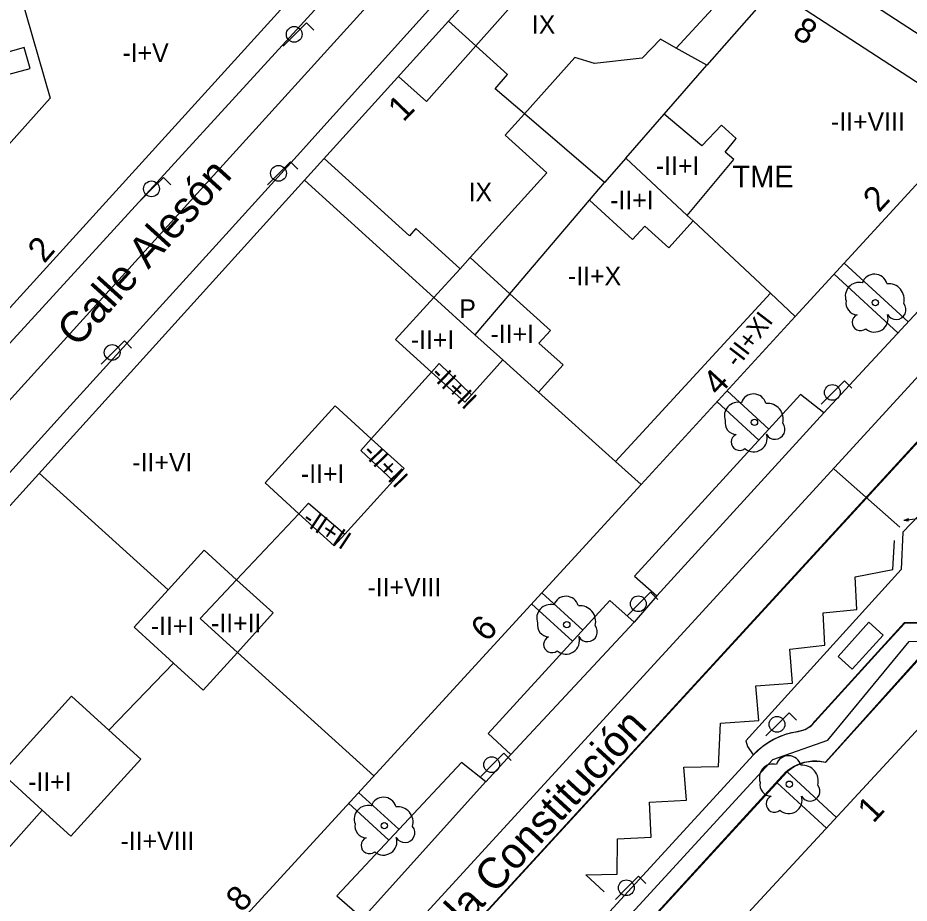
# Model space of a CAD drawing. Extents: x 282771 to 285132, y 4823109 to 4825496.
# Drawn here: x 284611.9 to 284683.9, y 4823934 to 4824005.5 of the extents above; entities that cross this region are included whole.
import ezdxf

# ---------------------------------------------------------------- set-up
doc = ezdxf.new("R2010")
doc.units = 0
for name, color, linetype in [('ACERA-BORDILLO', 7, 'Continuous'), ('ACERA-INTERIOR', 7, 'Continuous'), ('ARBOL', 7, 'Continuous'), ('BORDILLO', 7, 'Continuous'), ('CALLE-EJE', 7, 'Continuous'), ('CALLE-TEXTO', 7, 'Continuous'), ('CARGA_DESCARGA', 7, 'Continuous'), ('CARRIL-BICI-AREA', 7, 'Continuous'), ('CARRIL-BICI-EJE', 7, 'Continuous'), ('EDIFICIO', 7, 'Continuous'), ('FAROLA', 7, 'Continuous'), ('INTERIOR-EDIFICIO', 7, 'Continuous'), ('MARQUESINA-BUS', 7, 'Continuous'), ('MEDIANERA', 7, 'Continuous'), ('NUM-LOCAL', 7, 'Continuous'), ('NUM-PORTAL', 7, 'Continuous'), ('SEMAFORO', 7, 'Continuous'), ('SENAL-VIARIA', 7, 'Continuous'), ('TXT-ALTURA-EDIFICIO', 7, 'Continuous'), ('TXT-VARIOS', 7, 'Continuous')]:
    doc.layers.add(name, color=color, linetype=linetype)

msp = doc.modelspace()

# ---------------------------------------------------------------- linework, layer by layer
at = {"layer": 'ACERA-BORDILLO'}
for points in [[(284661.523, 4824019.231), (284693.165, 4823998.66), (284693.893, 4823998.012), (284694.379, 4823997.348), (284694.654, 4823996.635), (284694.897, 4823995.679), (284694.946, 4823994.286), (284694.638, 4823993.217), (284693.893, 4823991.888), (284692.614, 4823990.414)], [(284586.036, 4823944.909), (284589.452, 4823948.451), (284591.242, 4823946.667), (284615.623, 4823973.555), (284628.713, 4823987.995), (284634.743, 4823994.645), (284636.143, 4823996.195), (284643.343, 4824004.175), (284656.316, 4824018.589)], [(284638.493, 4824009.005), (284591.583, 4823957.695)], [(284692.614, 4823990.414), (284677.009, 4823973.596), (284675.139, 4823975.07), (284661.72, 4823960.387), (284663.518, 4823958.799), (284661.688, 4823956.677), (284659.729, 4823958.411), (284649.895, 4823947.676), (284651.736, 4823945.975), (284649.725, 4823943.764), (284647.741, 4823945.351), (284637.699, 4823934.571), (284639.771, 4823932.773), (284637.819, 4823930.561), (284635.779, 4823932.319), (284626.116, 4823921.915), (284627.986, 4823920.157), (284626.144, 4823918.002), (284624.076, 4823919.703), (284613.312, 4823907.918), (284615.125, 4823906.226), (284613.457, 4823904.266), (284611.563, 4823905.821)], [(284687.873, 4823953.836), (284684.806, 4823953.79), (284677.141, 4823945.327), (284676.647, 4823945.411), (284676.251, 4823945.432), (284675.851, 4823945.404), (284675.453, 4823945.328), (284675.068, 4823945.204), (284674.704, 4823945.035), (284674.367, 4823944.827), (284674.063, 4823944.587), (284597.523, 4823861.106)]]:
    msp.add_lwpolyline(points, dxfattribs=at)
at = {"layer": 'ACERA-INTERIOR'}
for points in [[(284683.811, 4823980.927), (284678.646, 4823985.663)], [(284682.995, 4823980.047), (284677.835, 4823984.779)], [(284672.581, 4823972.271), (284669.202, 4823975.37)], [(284668.391, 4823974.486), (284671.772, 4823971.386)], [(284657.558, 4823956.041), (284654.229, 4823959.046)], [(284653.419, 4823958.163), (284656.725, 4823955.132)], [(284674.063, 4823944.587), (284678.036, 4823940.898)], [(284677.226, 4823940.022), (284673.234, 4823943.682)], [(284642.699, 4823939.939), (284639.444, 4823942.924)], [(284638.633, 4823942.04), (284641.881, 4823939.061)]]:
    msp.add_lwpolyline(points, dxfattribs=at)
at = {"layer": 'ARBOL'}
for centre in [(284681.175, 4823982.486), (284671.41, 4823972.812), (284656.258, 4823956.469), (284674.232, 4823943.586), (284641.516, 4823940.235)]:
    msp.add_circle(centre, 0.255, dxfattribs=at)
for centre, radius, start, end in [((284681.105, 4823983.746), 1.038, 15.64228, 161.38435), ((284679.845, 4823983.016), 1.097, 75.4318, 200.55608), ((284682.235, 4823982.746), 1.272, 345.03273, 95.79925), ((284679.735, 4823982.446), 0.935, 168.59898, 268.13236), ((284682.845, 4823981.916), 0.797, 208.96246, 38.99103), ((284679.975, 4823980.896), 0.672, 113.73672, 309.4725), ((284681.115, 4823981.196), 1.086, 228.95447, 17.92796), ((284671.34, 4823974.072), 1.038, 15.64228, 161.38435), ((284670.08, 4823973.342), 1.097, 75.4318, 200.55608), ((284672.47, 4823973.072), 1.272, 345.03273, 95.79925), ((284669.97, 4823972.772), 0.935, 168.59898, 268.13236), ((284673.08, 4823972.242), 0.797, 208.96246, 38.99103), ((284670.21, 4823971.222), 0.672, 113.73672, 309.4725), ((284671.35, 4823971.522), 1.086, 228.95447, 17.92796), ((284656.188, 4823957.729), 1.038, 15.64228, 161.38435), ((284654.928, 4823956.999), 1.097, 75.4318, 200.55608), ((284657.318, 4823956.729), 1.272, 345.03273, 95.79925), ((284654.818, 4823956.429), 0.935, 168.59898, 268.13236), ((284657.928, 4823955.899), 0.797, 208.96246, 38.99103), ((284655.058, 4823954.879), 0.672, 113.73672, 309.4725), ((284656.198, 4823955.179), 1.086, 228.95447, 17.92796), ((284674.162, 4823944.846), 1.038, 15.64228, 161.38435), ((284672.902, 4823944.116), 1.097, 75.4318, 200.55608), ((284675.292, 4823943.846), 1.272, 345.03273, 95.79925), ((284672.792, 4823943.546), 0.935, 168.59898, 268.13236), ((284675.902, 4823943.016), 0.797, 208.96246, 38.99103), ((284641.446, 4823941.495), 1.038, 15.64228, 161.38435), ((284673.032, 4823941.996), 0.672, 113.73672, 309.4725), ((284674.172, 4823942.296), 1.086, 228.95447, 17.92796), ((284640.186, 4823940.765), 1.097, 75.4318, 200.55608), ((284642.576, 4823940.495), 1.272, 345.03273, 95.79925), ((284640.076, 4823940.195), 0.935, 168.59898, 268.13236), ((284643.186, 4823939.665), 0.797, 208.96246, 38.99103), ((284640.316, 4823938.645), 0.672, 113.73672, 309.4725), ((284641.456, 4823938.945), 1.086, 228.95447, 17.92796)]:
    msp.add_arc(centre, radius, start, end, dxfattribs=at)
at = {"layer": 'BORDILLO'}
for points in [[(284689.176, 4823969.981), (284683.387, 4823963.931), (284683.256, 4823960.928), (284670.72, 4823947.086), (284670.851, 4823946.628), (284671.319, 4823945.957), (284671.683, 4823946.321), (284672.081, 4823946.656), (284672.511, 4823946.957), (284672.966, 4823947.221), (284673.443, 4823947.444), (284673.936, 4823947.624), (284674.439, 4823947.759), (284674.945, 4823947.849), (284675.142, 4823947.885), (284675.336, 4823947.942), (284675.525, 4823948.019), (284675.707, 4823948.116), (284675.877, 4823948.232), (284676.034, 4823948.363), (284676.175, 4823948.509), (284676.299, 4823948.665)], [(284676.299, 4823948.665), (284683.518, 4823956.637), (284687.83, 4823956.701)]]:
    msp.add_lwpolyline(points, dxfattribs=at)
at = {"layer": 'CALLE-EJE'}
for points in [[(284579.827, 4823939.982), (284662.428, 4824031.037)], [(284589.906, 4823868.06), (284710.618, 4823999.553)]]:
    msp.add_lwpolyline(points, dxfattribs=at)
at = {"layer": 'CARGA_DESCARGA'}
msp.add_lwpolyline([(284659.265, 4823934.892), (284657.791, 4823936.253), (284660.313, 4823936.309), (284660.341, 4823939.173), (284663.062, 4823939.314), (284662.948, 4823942.121), (284665.924, 4823942.291), (284665.697, 4823944.956), (284668.502, 4823945.012), (284668.672, 4823948.528), (284671.761, 4823948.726), (284671.534, 4823951.533), (284674.481, 4823951.759), (284674.255, 4823954.481), (284677.095, 4823954.814), (284676.954, 4823957.422), (284679.674, 4823957.706), (284679.532, 4823960.342), (284682.593, 4823960.937), (284682.722, 4823963.284)], dxfattribs=at)
at = {"layer": 'CARRIL-BICI-AREA'}
for points in [[(284689.144, 4823956.668), (284683.522, 4823956.576), (284681.682, 4823954.551), (284676.028, 4823948.32), (284675.731, 4823948.102), (284675.506, 4823947.986), (284675.3, 4823947.916), (284675.181, 4823947.884), (284674.48, 4823947.743), (284673.97, 4823947.616), (284673.37, 4823947.386), (284672.962, 4823947.189), (284672.548, 4823946.953), (284672.108, 4823946.647), (284671.732, 4823946.341), (284671.347, 4823945.951), (284596.833, 4823864.724)], [(284654.074, 4823922.857), (284673.955, 4823944.576), (284674.197, 4823944.762), (284674.624, 4823945.033), (284675.051, 4823945.241), (284675.433, 4823945.362), (284675.785, 4823945.426), (284676.097, 4823945.46), (284676.443, 4823945.46), (284676.715, 4823945.443), (284677.142, 4823945.362), (284684.774, 4823953.877)]]:
    msp.add_lwpolyline(points, dxfattribs=at)
at = {"layer": 'CARRIL-BICI-EJE'}
msp.add_lwpolyline([(284442.535, 4823694.388), (284565.763, 4823829.056), (284570.516, 4823831.037), (284577.227, 4823838.36), (284578.718, 4823842.929), (284672.905, 4823945.587), (284677.35, 4823947.137), (284683.906, 4823955.109), (284688.635, 4823955.272), (284692.631, 4823956.292), (284696.015, 4823958.495)], dxfattribs=at)
at = {"layer": 'EDIFICIO'}
for points in [[(284579.313, 4823998.695), (284583.493, 4824005.115), (284638.103, 4824020.685), (284638.293, 4824020.095), (284638.523, 4824019.515), (284638.773, 4824018.945), (284639.353, 4824017.855), (284639.683, 4824017.325), (284640.423, 4824016.335), (284640.823, 4824015.865), (284641.403, 4824015.255), (284590.263, 4823958.945), (284589.023, 4823959.665), (284588.463, 4823959.905), (284587.883, 4823960.115), (284587.303, 4823960.295), (284586.703, 4823960.425), (284586.103, 4823960.525), (284585.493, 4823960.595), (284584.883, 4823960.615), (284579.313, 4823998.695)], [(284587.273, 4823939.556), (284635.083, 4823992.385), (284646.703, 4824005.225), (284657.283, 4824016.915), (284659.733, 4824017.015), (284672.982, 4824007.845), (284686.492, 4823999.035), (284687.162, 4823994.945), (284674.712, 4823981.375), (284662.253, 4823967.795), (284608.403, 4823909.076), (284605.583, 4823905.976), (284597.183, 4823896.726), (284593.823, 4823897.326), (284593.083, 4823901.756), (284590.943, 4823917.016), (284587.273, 4823939.556)], [(284636.133, 4823895.406), (284641.403, 4823901.126), (284665.353, 4823927.146), (284671.232, 4823933.536), (284687.052, 4823950.656), (284690.972, 4823947.136), (284689.842, 4823941.436), (284687.312, 4823929.286), (284685.572, 4823920.636), (284683.902, 4823912.356), (284681.772, 4823901.826), (284678.522, 4823885.796), (284672.733, 4823857.187)]]:
    msp.add_lwpolyline(points, dxfattribs=at)
at = {"layer": 'FAROLA'}
for p, q in [((284635.228, 4824005.085), (284634.288, 4824004.155)), ((284635.818, 4824004.495), (284635.228, 4824005.085)), ((284634.288, 4824004.155), (284633.358, 4824003.215)), ((284633.958, 4823993.865), (284633.018, 4823992.935)), ((284634.548, 4823993.275), (284633.958, 4823993.865)), ((284623.698, 4823992.605), (284622.758, 4823991.675)), ((284624.288, 4823992.015), (284623.698, 4823992.605)), ((284633.018, 4823992.935), (284632.088, 4823991.995)), ((284622.758, 4823991.675), (284621.828, 4823990.735)), ((284620.528, 4823979.395), (284619.588, 4823978.465)), ((284621.118, 4823978.805), (284620.528, 4823979.395)), ((284619.588, 4823978.465), (284618.658, 4823977.525)), ((284619.321, 4823978.264), (284619.321, 4823978.264)), ((284678.681, 4823976.161), (284677.741, 4823975.231)), ((284679.271, 4823975.571), (284678.681, 4823976.161)), ((284677.741, 4823975.231), (284676.811, 4823974.291)), ((284663.016, 4823959.091), (284662.076, 4823958.161)), ((284663.606, 4823958.501), (284663.016, 4823959.091)), ((284662.076, 4823958.161), (284661.146, 4823957.221)), ((284674.21, 4823949.349), (284673.27, 4823948.419)), ((284674.8, 4823948.759), (284674.21, 4823949.349)), ((284673.27, 4823948.419), (284672.34, 4823947.479)), ((284651.173, 4823946.09), (284650.233, 4823945.16)), ((284651.763, 4823945.5), (284651.173, 4823946.09)), ((284650.233, 4823945.16), (284649.303, 4823944.22)), ((284662.047, 4823936.149), (284661.107, 4823935.219)), ((284662.637, 4823935.559), (284662.047, 4823936.149)), ((284661.107, 4823935.219), (284660.177, 4823934.279))]:
    msp.add_line(p, q, dxfattribs=at)
for centre in [(284634.248, 4824004.155), (284632.978, 4823992.935), (284622.718, 4823991.675), (284619.548, 4823978.465), (284677.701, 4823975.231), (284662.036, 4823958.161), (284673.23, 4823948.419), (284650.193, 4823945.16), (284661.067, 4823935.219)]:
    msp.add_circle(centre, 0.637, dxfattribs=at)
at = {"layer": 'INTERIOR-EDIFICIO'}
for points in [[(284645.522, 4823982.903), (284642.433, 4823979.515), (284645.323, 4823976.875), (284648.023, 4823974.435), (284648.553, 4823975.025), (284651.099, 4823977.852), (284653.971, 4823975.262), (284655.953, 4823977.455), (284654.003, 4823979.225), (284654.933, 4823980.245), (284651.653, 4823983.205), (284658.102, 4823990.766), (284661.563, 4823987.595), (284662.553, 4823988.675), (284664.503, 4823986.915), (284666.453, 4823989.086), (284665.986, 4823989.519), (284669.752, 4823994.045), (284669.042, 4823994.635), (284669.932, 4823995.745), (284668.742, 4823996.835), (284667.152, 4823995.145), (284664.118, 4823997.715), (284667.571, 4824001.66), (284665.102, 4824003.045), (284663.822, 4824003.775), (284662.333, 4824002.245), (284658.483, 4824001.815), (284656.913, 4824002.285), (284652.836, 4823997.739), (284651.283, 4823996.015), (284654.653, 4823992.975), (284648.463, 4823986.125), (284647.643, 4823985.225), (284645.522, 4823982.903)], [(284643.133, 4823969.075), (284640.463, 4823971.475), (284637.543, 4823974.155), (284631.893, 4823967.925), (284634.613, 4823965.435), (284637.483, 4823962.845), (284638.323, 4823963.775), (284642.233, 4823968.085), (284643.133, 4823969.075)], [(284632.553, 4823957.415), (284629.583, 4823960.095), (284626.963, 4823962.495), (284624.053, 4823959.285), (284621.313, 4823956.265), (284624.493, 4823953.366), (284626.903, 4823951.186), (284629.653, 4823954.216), (284632.553, 4823957.415)], [(284616.213, 4823939.386), (284621.863, 4823945.616), (284619.283, 4823947.946), (284616.273, 4823950.696), (284610.623, 4823944.466), (284613.893, 4823941.476), (284616.213, 4823939.386)]]:
    msp.add_lwpolyline(points, dxfattribs=at)
at = {"layer": 'MARQUESINA-BUS'}
msp.add_line((284679.305, 4823952.869), (284681.799, 4823955.623), dxfattribs=at)
msp.add_lwpolyline([(284681.799, 4823955.623), (284680.654, 4823956.661), (284678.159, 4823953.907), (284679.305, 4823952.869)], dxfattribs=at)
at = {"layer": 'MEDIANERA'}
for points in [[(284663.422, 4824014.465), (284662.113, 4824012.265), (284669.312, 4824007.645), (284665.102, 4824003.045)], [(284648.913, 4824003.235), (284656.133, 4824011.375), (284653.973, 4824013.255)], [(284586.663, 4824001.945), (284611.623, 4824009.115), (284614.543, 4823998.995), (284610.023, 4823993.955), (284607.713, 4823996.125)], [(284672.982, 4824007.845), (284667.571, 4824001.66)], [(284646.703, 4824005.225), (284648.909, 4824003.231)], [(284642.663, 4824000.765), (284644.933, 4823998.735), (284648.913, 4824003.235)], [(284659.313, 4823992.185), (284652.836, 4823997.739), (284650.473, 4823999.765), (284651.463, 4824000.925), (284648.909, 4824003.231)], [(284606.813, 4823998.795), (284606.573, 4823999.715), (284612.913, 4824001.395), (284612.433, 4824003.085), (284593.903, 4823997.765), (284589.693, 4823991.445), (284592.253, 4823973.915), (284590.243, 4823971.655), (284586.573, 4823971.145), (284582.923, 4823996.045)], [(284661.013, 4823994.165), (284664.118, 4823997.715), (284664.083, 4823997.745)], [(284647.643, 4823985.225), (284644.053, 4823988.465), (284643.543, 4823987.895), (284636.663, 4823994.125)], [(284661.013, 4823994.165), (284659.313, 4823992.185)], [(284665.986, 4823989.519), (284661.013, 4823994.165)], [(284635.083, 4823992.385), (284645.522, 4823982.903), (284648.833, 4823979.895)], [(284658.102, 4823990.766), (284659.313, 4823992.185)], [(284672.706, 4823983.249), (284666.453, 4823989.086)], [(284648.463, 4823986.125), (284651.654, 4823983.204), (284648.833, 4823979.895)], [(284672.706, 4823983.249), (284660.181, 4823969.663)], [(284674.712, 4823981.375), (284672.706, 4823983.249)], [(284651.099, 4823977.852), (284648.833, 4823979.895)], [(284648.553, 4823975.025), (284645.953, 4823977.575), (284645.323, 4823976.875), (284640.463, 4823971.475), (284639.623, 4823970.535), (284642.233, 4823968.085)], [(284660.181, 4823969.663), (284653.971, 4823975.262)], [(284662.253, 4823967.795), (284660.181, 4823969.663)], [(284624.053, 4823959.285), (284613.653, 4823968.705)], [(284640.673, 4823944.266), (284629.653, 4823954.216), (284626.653, 4823956.975), (284629.583, 4823960.095), (284634.613, 4823965.435), (284635.403, 4823966.275), (284638.323, 4823963.775)], [(284624.488, 4823953.37), (284619.286, 4823947.949)], [(284608.803, 4823935.766), (284613.893, 4823941.476)]]:
    msp.add_lwpolyline(points, dxfattribs=at)
at = {"layer": 'SEMAFORO'}
for p in [(284683.839, 4823965.023), (284684.665, 4823965.008), (284683.86, 4823964.824)]:
    msp.add_line(p, (284683.472, 4823964.885), dxfattribs=at)
at = {"layer": 'SENAL-VIARIA'}
for points in [[(284685.302, 4823977.27), (284600.092, 4823884.332)], [(284677.009, 4823973.596), (284663.518, 4823958.799)], [(284685.643, 4823972.463), (284601.045, 4823880.194)], [(284677.859, 4823969.036), (284683.138, 4823964.354)], [(284651.736, 4823945.975), (284661.688, 4823956.677)], [(284639.768, 4823932.736), (284649.717, 4823943.792)]]:
    msp.add_lwpolyline(points, dxfattribs=at)

# ---------------------------------------------------------------- texts
at = {"layer": 'CALLE-TEXTO'}
for s, rotation, p in [('Calle Alesón', 47.78727, (284616.72, 4823978.791)), ('Avenida de la Constitución', 47.44782, (284636.092, 4823919.043))]:
    msp.add_text(s, height=2.5, rotation=rotation, dxfattribs=at).set_placement(p)
at = {"layer": 'NUM-LOCAL'}
for rotation, p in [(47.31004, (284681.459, 4823989.697)), (49.03795, (284614.061, 4823985.592))]:
    msp.add_text('2', height=2, rotation=rotation, dxfattribs=at).set_placement(p)
at = {"layer": 'NUM-PORTAL'}
for s, rotation, p in [('8', 327.74004, (284674.377, 4824004.017)), ('1', 46.07784, (284643.062, 4823997.021)), ('4', 47.31004, (284668.515, 4823974.861)), ('6', 47.31004, (284649.78, 4823954.991)), ('1', 46.91395, (284681.009, 4823940.374)), ('8', 47.31004, (284630.008, 4823933.158))]:
    msp.add_text(s, height=2, rotation=rotation, dxfattribs=at).set_placement(p)
at = {"layer": 'TXT-ALTURA-EDIFICIO'}
for s, rotation, p in [('IX', 0.00004, (284653.436, 4824004.205)), ('-I+V', 0.00004, (284620.372, 4824001.925)), ('-II+VIII', 0.00004, (284677.589, 4823996.365)), ('-II+I', 0.00004, (284663.453, 4823992.795)), ('IX', 0.00004, (284648.326, 4823990.675)), ('-II+I', 0.00004, (284659.759, 4823990.025)), ('-II+X', 0.00004, (284656.353, 4823983.895)), ('P', 0.00004, (284647.577, 4823981.245)), ('-II+XI', 52.63337, (284670.046, 4823977.148)), ('-II+I', 0.00004, (284643.659, 4823978.745)), ('-II+I', 0.00004, (284650.099, 4823979.215)), ('-II+II', 315.90226, (284645.16, 4823976.585)), ('-II+II', 313.97088, (284639.669, 4823970.329)), ('-II+VI', 0.00004, (284621.171, 4823968.845)), ('-II+I', 0.00004, (284634.789, 4823967.915)), ('-II+II', 326.11308, (284634.795, 4823964.734)), ('-II+VIII', 0.00004, (284640.16, 4823958.755)), ('-II+I', 0.00004, (284622.669, 4823955.625)), ('-II+II', 0.00004, (284627.529, 4823955.855)), ('-II+I', 0.00004, (284612.759, 4823943.036)), ('-II+VIII', 0.00004, (284620.22, 4823938.256))]:
    msp.add_text(s, height=1.5, rotation=rotation, dxfattribs=at).set_placement(p)
at = {"layer": 'TXT-VARIOS'}
msp.add_text('TME', height=1.75, rotation=0.00004, dxfattribs=at).set_placement((284669.633, 4823991.8))

doc.saveas('drawing.dxf')
